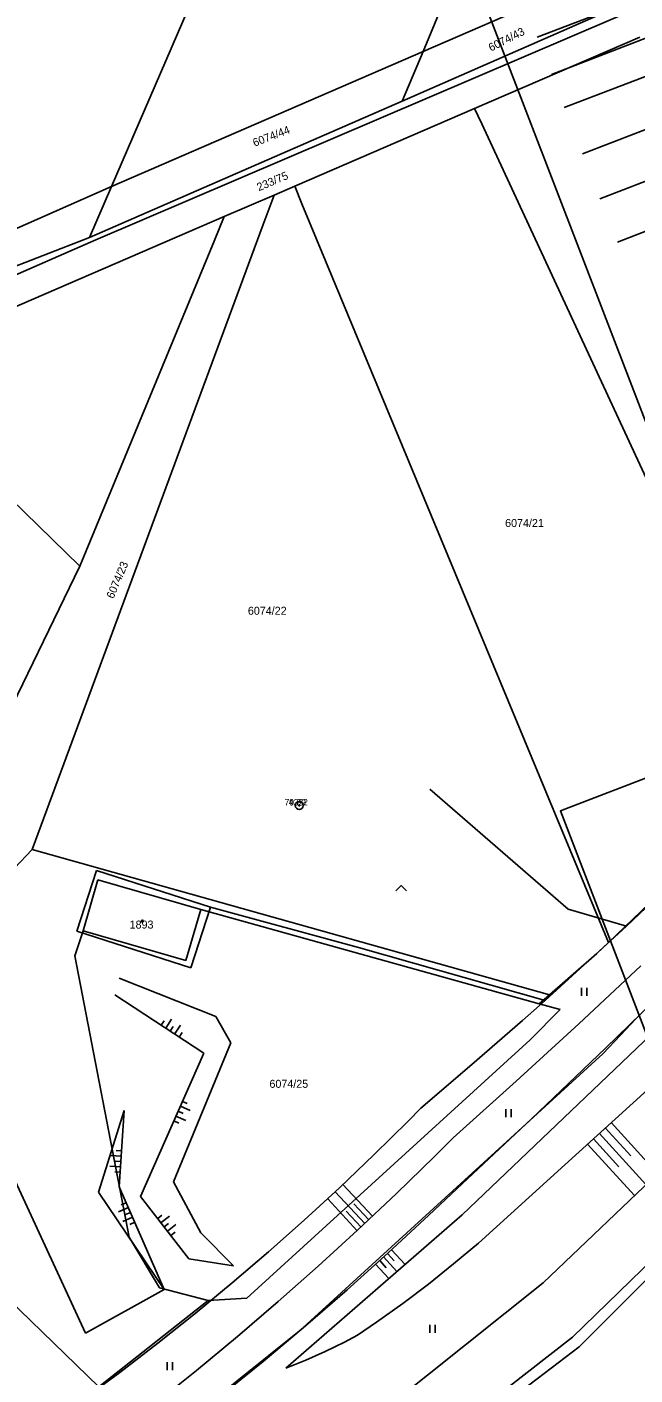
# Model space of a CAD drawing. Extents: x -540150 to -533593, y -1185082 to -1180066.
# Drawn here: x -533841.8 to -533784.9, y -1182445.6 to -1182319.4 of the extents above; entities that cross this region are included whole.
import ezdxf

# ---------------------------------------------------------------- set-up
doc = ezdxf.new("R2010")
doc.units = 0
for name, color, linetype in [('KN_HRAN_PARCEL', 7, 'Continuous'), ('KN_PARC_Č', 7, 'Continuous'), ('KN_VKP_HRAN_', 7, 'Continuous'), ('Legenda', 7, 'Continuous'), ('maska', 7, 'Continuous'), ('Vrstva 11', 7, 'Continuous'), ('Vrstva 14', 7, 'Continuous'), ('Vrstva 15', 7, 'Continuous'), ('Vrstva 21', 7, 'Continuous'), ('Vrstva 22', 7, 'Continuous'), ('Vrstva 23', 7, 'Continuous'), ('Vrstva 36', 7, 'Continuous'), ('Vrstva 39', 7, 'Continuous'), ('Vrstva 5', 7, 'Continuous')]:
    doc.layers.add(name, color=color, linetype=linetype)

msp = doc.modelspace()

# ---------------------------------------------------------------- linework, layer by layer
at = {"layer": 'KN_HRAN_PARCEL'}
for p, q in [((-533833.92, -1182334.31), (-533791.56, -1182235.98)), ((-533804.76, -1182321.64), (-533772.46, -1182244.08)), ((-533835.38, -1182339.28), (-533747.11, -1182301.5)), ((-533804.76, -1182321.64), (-533785.39, -1182313.24)), ((-533787.29, -1182317.77), (-533806.71, -1182326.31)), ((-533799.94, -1182326.99), (-533784.48, -1182320.3)), ((-533833.92, -1182334.31), (-533804.76, -1182321.64)), ((-533804.76, -1182321.64), (-533806.71, -1182326.31)), ((-533806.71, -1182326.31), (-533835.98, -1182339.08)), ((-533816.78, -1182334.27), (-533799.94, -1182326.99)), ((-533799.94, -1182326.99), (-533799.27, -1182328.43)), ((-533799.27, -1182328.43), (-533771.11, -1182389.23)), ((-533882.18, -1182355.58), (-533833.92, -1182334.31)), ((-533833.92, -1182334.31), (-533835.98, -1182339.08)), ((-533818.69, -1182335.1), (-533816.78, -1182334.27)), ((-533816.78, -1182334.27), (-533816.1, -1182335.91)), ((-533823.38, -1182337.12), (-533818.69, -1182335.1)), ((-533818.69, -1182335.1), (-533819.72, -1182337.87)), ((-533816.1, -1182335.91), (-533787.4, -1182405.11)), ((-533856.01, -1182351.23), (-533823.38, -1182337.12)), ((-533823.38, -1182337.12), (-533824.33, -1182339.42)), ((-533819.72, -1182337.87), (-533841.36, -1182396.42)), ((-533892.85, -1182364.52), (-533835.38, -1182339.28)), ((-533835.98, -1182339.08), (-533882.88, -1182357.2)), ((-533824.33, -1182339.42), (-533836.88, -1182369.87)), ((-533836.88, -1182369.87), (-533848.49, -1182393.77)), ((-533905.69, -1182378.4), (-533835.1, -1182446.75)), ((-533787.4, -1182405.11), (-533772.68, -1182390.94)), ((-533857, -1182412.86), (-533841.36, -1182396.42)), ((-533841.36, -1182396.42), (-533792.92, -1182410.02)), ((-533835.2, -1182399.24), (-533836.58, -1182404.04)), ((-533825.57, -1182402.02), (-533835.2, -1182399.24)), ((-533826.96, -1182406.82), (-533825.57, -1182402.02)), ((-533793.88, -1182410.86), (-533825.57, -1182402.02)), ((-533836.58, -1182404.04), (-533837.35, -1182406.36)), ((-533836.58, -1182404.04), (-533826.96, -1182406.82)), ((-533788.49, -1182406.16), (-533787.4, -1182405.11)), ((-533837.35, -1182406.36), (-533832.27, -1182432.74)), ((-533792.92, -1182410.02), (-533788.49, -1182406.16)), ((-533793.88, -1182410.86), (-533792.92, -1182410.02)), ((-533794.73, -1182414.24), (-533791.94, -1182411.4)), ((-533791.94, -1182411.4), (-533793.88, -1182410.86)), ((-533784.85, -1182412.29), (-533786.29, -1182413.81)), ((-533821.26, -1182438.45), (-533794.73, -1182414.24)), ((-533786.29, -1182413.81), (-533787.94, -1182415.56)), ((-533787.94, -1182415.56), (-533816.37, -1182441.55)), ((-533832.27, -1182432.74), (-533829.44, -1182437.49)), ((-533829.44, -1182437.49), (-533824.87, -1182438.66)), ((-533835.1, -1182446.75), (-533824.87, -1182438.66)), ((-533824.87, -1182438.66), (-533821.26, -1182438.45)), ((-533816.37, -1182441.55), (-533831.91, -1182453.99))]:
    msp.add_line(p, q, dxfattribs=at)
at = {"layer": 'KN_VKP_HRAN_'}
msp.add_line((-533856.01, -1182351.23), (-533836.88, -1182369.87), dxfattribs=at)
at = {"layer": 'Legenda'}
for p, q in [((-533794.07, -1182320.32), (-533775.78, -1182313.29)), ((-533792.74, -1182323.8), (-533774.45, -1182316.76)), ((-533791.54, -1182326.9), (-533773.23, -1182319.86)), ((-533789.85, -1182331.23), (-533771.56, -1182324.2)), ((-533788.22, -1182335.44), (-533769.93, -1182328.4)), ((-533786.55, -1182339.5), (-533768.26, -1182332.46))]:
    msp.add_line(p, q, dxfattribs=at)
at = {"layer": 'maska'}
msp.add_lwpolyline([(-533593.32, -1182400.75), (-533761.32, -1182465.37), (-533763.65, -1182466.26), (-533791.91, -1182392.8), (-533772.72, -1182385.43), (-533804.9, -1182301.77), (-533653.75, -1182243.64)], close=True, dxfattribs=at)
at = {"layer": 'Vrstva 11'}
for p, q in [((-533804.14, -1182390.75), (-533791.19, -1182401.99)), ((-533824.65, -1182401.83), (-533810.82, -1182405.59)), ((-533791.19, -1182401.99), (-533785.73, -1182403.59)), ((-533810.82, -1182405.59), (-533793.33, -1182410.55))]:
    msp.add_line(p, q, dxfattribs=at)
at = {"layer": 'Vrstva 14'}
for p, q in [((-533785.73, -1182403.59), (-533781.56, -1182399.64)), ((-533790.76, -1182408.23), (-533786.13, -1182403.97)), ((-533786.13, -1182403.97), (-533785.73, -1182403.59)), ((-533790.18, -1182412.73), (-533784.38, -1182407.3)), ((-533824.15, -1182412.05), (-533833.21, -1182408.48)), ((-533787.69, -1182415.01), (-533780.78, -1182408.3)), ((-533833.61, -1182410.02), (-533825.29, -1182415.5)), ((-533779.4, -1182409.92), (-533801.11, -1182430.63)), ((-533822.75, -1182414.54), (-533824.15, -1182412.05)), ((-533800.18, -1182416.57), (-533795.44, -1182412.43)), ((-533799.58, -1182433.29), (-533777, -1182412.79)), ((-533796.04, -1182418.11), (-533790.18, -1182412.73)), ((-533825.29, -1182415.5), (-533831.2, -1182428.91)), ((-533828.12, -1182427.54), (-533822.75, -1182414.54)), ((-533794.62, -1182421.64), (-533787.69, -1182415.01)), ((-533804.96, -1182420.66), (-533800.18, -1182416.57)), ((-533793.52, -1182437.01), (-533771.75, -1182416.18)), ((-533801.94, -1182423.43), (-533796.04, -1182418.11)), ((-533832.74, -1182420.86), (-533835.14, -1182428.51)), ((-533833.2, -1182428.01), (-533832.74, -1182420.86)), ((-533801.6, -1182428.21), (-533794.62, -1182421.64)), ((-533790.77, -1182442.09), (-533768.78, -1182420.71)), ((-533790.15, -1182443.02), (-533768.56, -1182421.32)), ((-533803.68, -1182425.16), (-533801.94, -1182423.43)), ((-533812.58, -1182428.1), (-533809.33, -1182425)), ((-533807.26, -1182428.65), (-533803.68, -1182425.16)), ((-533836.35, -1182441.73), (-533842.96, -1182427.46)), ((-533828.99, -1182437.64), (-533833.2, -1182428.01)), ((-533825.55, -1182432.32), (-533828.12, -1182427.54)), ((-533835.14, -1182428.51), (-533828.99, -1182437.64)), ((-533831.2, -1182428.91), (-533826.68, -1182434.75)), ((-533810.89, -1182432.08), (-533807.26, -1182428.65)), ((-533804.22, -1182430.68), (-533801.6, -1182428.21)), ((-533801.11, -1182430.63), (-533817.6, -1182445.01)), ((-533808.02, -1182434.19), (-533804.22, -1182430.68)), ((-533822.5, -1182435.43), (-533825.55, -1182432.32)), ((-533814.58, -1182435.46), (-533810.89, -1182432.08)), ((-533822.64, -1182437.02), (-533819.23, -1182434.11)), ((-533811.87, -1182437.65), (-533808.02, -1182434.19)), ((-533826.68, -1182434.75), (-533822.5, -1182435.43)), ((-533818.32, -1182438.77), (-533814.58, -1182435.46)), ((-533828.99, -1182437.64), (-533836.35, -1182441.73)), ((-533818.01, -1182456.54), (-533793.52, -1182437.01)), ((-533815.78, -1182441.04), (-533811.87, -1182437.65)), ((-533822.12, -1182442.03), (-533818.32, -1182438.77)), ((-533825.97, -1182445.22), (-533822.12, -1182442.03)), ((-533819.74, -1182444.37), (-533815.78, -1182441.04)), ((-533815.53, -1182461.4), (-533790.77, -1182442.09)), ((-533814.83, -1182461.78), (-533790.15, -1182443.02)), ((-533823.75, -1182447.64), (-533819.74, -1182444.37)), ((-533829.87, -1182448.36), (-533825.97, -1182445.22))]:
    msp.add_line(p, q, dxfattribs=at)
for points in [[(-533795.44, -1182412.43), (-533793.33, -1182410.55), (-533790.76, -1182408.23)], [(-533809.33, -1182425), (-533806.14, -1182421.85), (-533804.96, -1182420.66)], [(-533819.23, -1182434.11), (-533815.88, -1182431.13), (-533812.58, -1182428.1)], [(-533799.58, -1182433.29), (-533801.9, -1182435.23), (-533804.26, -1182437.12), (-533806.67, -1182438.94)], [(-533829.6, -1182442.67), (-533826.09, -1182439.88), (-533822.64, -1182437.02)], [(-533806.67, -1182438.94), (-533809.13, -1182440.69), (-533810.91, -1182441.91)], [(-533817.6, -1182445.01), (-533815.75, -1182444.26), (-533813.92, -1182443.45), (-533812.13, -1182442.56), (-533810.91, -1182441.91)], [(-533836.76, -1182448.07), (-533833.16, -1182445.4), (-533829.6, -1182442.67)]]:
    msp.add_lwpolyline(points, dxfattribs=at)
at = {"layer": 'Vrstva 15'}
for p, q in [((-533829.27, -1182412.88), (-533828.99, -1182412.46)), ((-533828.85, -1182413.15), (-533828.3, -1182412.32)), ((-533828.02, -1182413.7), (-533827.47, -1182412.87)), ((-533828.43, -1182413.43), (-533828.16, -1182413.01)), ((-533827.6, -1182413.98), (-533827.32, -1182413.56)), ((-533827.48, -1182420.47), (-533826.57, -1182420.87)), ((-533827.28, -1182420.01), (-533826.83, -1182420.21)), ((-533828.09, -1182421.84), (-533827.63, -1182422.04)), ((-533827.89, -1182421.38), (-533826.97, -1182421.79)), ((-533827.69, -1182420.93), (-533827.23, -1182421.13)), ((-533783.9, -1182427.8), (-533788.26, -1182423)), ((-533785.32, -1182425.12), (-533787.7, -1182422.5)), ((-533782.82, -1182426.76), (-533787.14, -1182421.99)), ((-533784.98, -1182428.84), (-533789.37, -1182424.01)), ((-533786.43, -1182426.13), (-533788.81, -1182423.51)), ((-533833.02, -1182425.13), (-533834.02, -1182425.07)), ((-533833.05, -1182425.63), (-533833.55, -1182425.6)), ((-533832.99, -1182424.63), (-533833.49, -1182424.6)), ((-533833.08, -1182426.13), (-533834.08, -1182426.07)), ((-533833.11, -1182426.63), (-533833.61, -1182426.6)), ((-533809.48, -1182430.75), (-533812.27, -1182427.81)), ((-533810.94, -1182432.13), (-533813.68, -1182429.13)), ((-533810.21, -1182431.44), (-533813, -1182428.49)), ((-533832.35, -1182429.96), (-533833.27, -1182430.36)), ((-533832.55, -1182429.5), (-533833.01, -1182429.7)), ((-533832.15, -1182430.42), (-533832.61, -1182430.62)), ((-533829.6, -1182430.98), (-533829.21, -1182430.67)), ((-533810.57, -1182431.78), (-533811.97, -1182430.31)), ((-533809.85, -1182431.1), (-533811.24, -1182429.62)), ((-533831.95, -1182430.87), (-533832.87, -1182431.27)), ((-533831.75, -1182431.33), (-533832.21, -1182431.53)), ((-533829.29, -1182431.37), (-533828.5, -1182430.76)), ((-533828.99, -1182431.77), (-533828.59, -1182431.46)), ((-533828.68, -1182432.16), (-533827.89, -1182431.55)), ((-533828.38, -1182432.56), (-533827.98, -1182432.25)), ((-533808.08, -1182434.25), (-533807.46, -1182434.94)), ((-533807.71, -1182433.91), (-533806.45, -1182435.28)), ((-533809.2, -1182435.25), (-533807.98, -1182436.61)), ((-533808.82, -1182434.92), (-533808.21, -1182435.6)), ((-533808.45, -1182434.58), (-533807.22, -1182435.95))]:
    msp.add_line(p, q, dxfattribs=at)
at = {"layer": 'Vrstva 21'}
for radius in [0.375, 0.05]:
    msp.add_circle((-533816.35, -1182392.29), radius, dxfattribs=at)
at = {"layer": 'Vrstva 36'}
for p, q in [((-533789.93, -1182410.13), (-533789.93, -1182409.38)), ((-533789.43, -1182410.13), (-533789.43, -1182409.38)), ((-533797.01, -1182421.48), (-533797.01, -1182420.73)), ((-533796.51, -1182421.48), (-533796.51, -1182420.73)), ((-533804.12, -1182441.69), (-533804.12, -1182440.94)), ((-533803.62, -1182441.69), (-533803.62, -1182440.94)), ((-533828.72, -1182445.19), (-533828.72, -1182444.44)), ((-533828.22, -1182445.19), (-533828.22, -1182444.44))]:
    msp.add_line(p, q, dxfattribs=at)
msp.add_lwpolyline([(-533807.31, -1182400.29), (-533806.81, -1182399.79), (-533806.31, -1182400.29)], dxfattribs=at)
at = {"layer": 'Vrstva 39'}
for radius in [0.09, 0.0398]:
    msp.add_circle((-533831.04, -1182403.12), radius, dxfattribs=at)
at = {"layer": 'Vrstva 5'}
for p, q in [((-533837.18, -1182404.05), (-533835.34, -1182398.37)), ((-533835.34, -1182398.37), (-533824.65, -1182401.83)), ((-533824.65, -1182401.83), (-533826.49, -1182407.51)), ((-533826.49, -1182407.51), (-533837.18, -1182404.05))]:
    msp.add_line(p, q, dxfattribs=at)

# ---------------------------------------------------------------- texts
at = {"layer": 'KN_PARC_Č'}
for s, rotation, p in [('6074/43', 27, (-533798.4, -1182321.67)), ('6074/44', 21, (-533820.53, -1182330.58)), ('233/75', 23, (-533820.13, -1182334.75)), ('6074/23', 67, (-533833.75, -1182372.97))]:
    msp.add_text(s, height=0.75, rotation=rotation, dxfattribs=at).set_placement(p)
for s, p in [('6074/21', (-533797.08, -1182366.2)), ('6074/22', (-533821.16, -1182374.42)), ('1893', (-533832.23, -1182403.82)), ('6074/25', (-533819.14, -1182418.74))]:
    msp.add_text(s, height=0.75, dxfattribs=at).set_placement(p)
at = {"layer": 'Vrstva 22'}
msp.add_text('79.99', height=0.6, dxfattribs=at).set_placement((-533817.73, -1182392.29))
at = {"layer": 'Vrstva 23'}
msp.add_text('4332', height=0.6, dxfattribs=at).set_placement((-533817.33, -1182392.29))

doc.saveas('drawing.dxf')
